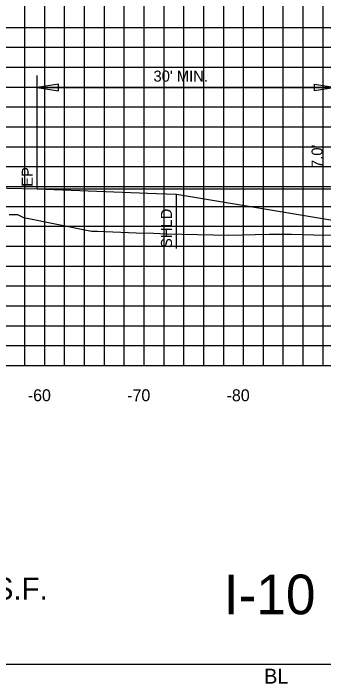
# Model space of a CAD drawing. Extents: x 2193008 to 2198143, y 1236112 to 1237864.
# Drawn here: x 2195791.6 to 2195822.8, y 1237226.1 to 1237293.5 of the extents above; entities that cross this region are included whole.
import ezdxf

# ---------------------------------------------------------------- set-up
doc = ezdxf.new("R2010")
doc.units = 0
for name, color, linetype in [('3', 7, 'Continuous'), ('60', 7, 'Continuous'), ('Default', 7, 'Continuous'), ('GSDIMS', 7, 'Continuous'), ('Level 1', 7, 'Continuous'), ('Level 33', 7, 'Continuous'), ('Level 55', 7, 'Continuous'), ('Level 61', 7, 'Continuous'), ('LIMT-CSLINE', 7, 'Continuous'), ('M-ROADS', 7, 'Continuous')]:
    doc.layers.add(name, color=color, linetype=linetype)

msp = doc.modelspace()

# ---------------------------------------------------------------- linework, layer by layer
at = {"layer": '3'}
msp.add_line((2195793.957, 1237275.85), (2195793.957, 1237287.257), dxfattribs=at)
at = {"layer": '60'}
for p, q in [((2195734.707, 1237258.106), (2195864.707, 1237258.106)), ((2195794.707, 1237258.046), (2195794.707, 1237258.106)), ((2195804.707, 1237258.046), (2195804.707, 1237258.106)), ((2195814.707, 1237258.046), (2195814.707, 1237258.106))]:
    msp.add_line(p, q, dxfattribs=at)
msp.add_lwpolyline([(2195834.524, 1237270.862), (2195807.957, 1237275.29), (2195805.957, 1237275.37), (2195793.957, 1237275.85), (2195781.957, 1237276.114), (2195769.957, 1237276.378), (2195757.957, 1237276.642), (2195745.957, 1237276.378), (2195735.957, 1237275.978), (2195735.957, 1237275.61), (2195734.707, 1237275.61)], dxfattribs=at)
at = {"layer": 'Default'}
msp.add_line((2195793.957, 1237275.85), (2195793.957, 1237277.85), dxfattribs=at)
at = {"layer": 'GSDIMS'}
for p, q in [((2195823.509, 1237275.85), (2195793.957, 1237275.85)), ((2195807.957, 1237269.876), (2195807.957, 1237275.29))]:
    msp.add_line(p, q, dxfattribs=at)
for points in [[(2195793.957, 1237286.062), (2195796.086, 1237285.715), (2195796.086, 1237286.409)], [(2195823.957, 1237286.062), (2195821.829, 1237285.715), (2195821.829, 1237286.409)]]:
    msp.add_lwpolyline(points, close=True, dxfattribs=at)
at = {"layer": 'Level 1'}
msp.add_line((2195574.707, 1237228.046), (2195874.707, 1237228.046), dxfattribs=at)
at = {"layer": 'Level 61'}
msp.add_line((2195793.957, 1237286.062), (2195823.957, 1237286.062), dxfattribs=at)
at = {"layer": 'M-ROADS'}
for p, q in [((2195792.707, 1237258.106), (2195792.707, 1237318.106)), ((2195794.707, 1237258.106), (2195794.707, 1237318.106)), ((2195796.707, 1237258.106), (2195796.707, 1237318.106)), ((2195798.707, 1237258.106), (2195798.707, 1237318.106)), ((2195800.707, 1237258.106), (2195800.707, 1237318.106)), ((2195802.707, 1237258.106), (2195802.707, 1237318.106)), ((2195804.707, 1237258.106), (2195804.707, 1237318.106)), ((2195806.707, 1237258.106), (2195806.707, 1237318.106)), ((2195808.707, 1237258.106), (2195808.707, 1237318.106)), ((2195810.707, 1237258.106), (2195810.707, 1237318.106)), ((2195812.707, 1237258.106), (2195812.707, 1237318.106)), ((2195814.707, 1237258.106), (2195814.707, 1237318.106)), ((2195816.707, 1237258.106), (2195816.707, 1237318.106)), ((2195818.707, 1237258.106), (2195818.707, 1237318.106)), ((2195820.707, 1237258.106), (2195820.707, 1237318.106)), ((2195822.707, 1237258.106), (2195822.707, 1237318.106)), ((2195734.707, 1237292.106), (2195864.707, 1237292.106)), ((2195734.707, 1237290.106), (2195864.707, 1237290.106)), ((2195734.707, 1237288.106), (2195864.707, 1237288.106)), ((2195734.707, 1237286.106), (2195864.707, 1237286.106)), ((2195734.707, 1237284.106), (2195864.707, 1237284.106)), ((2195734.707, 1237282.106), (2195864.707, 1237282.106)), ((2195734.707, 1237280.106), (2195864.707, 1237280.106)), ((2195734.707, 1237278.106), (2195864.707, 1237278.106)), ((2195734.707, 1237276.106), (2195864.707, 1237276.106)), ((2195734.707, 1237274.106), (2195864.707, 1237274.106)), ((2195734.707, 1237272.106), (2195864.707, 1237272.106)), ((2195734.707, 1237270.106), (2195864.707, 1237270.106)), ((2195734.707, 1237268.106), (2195864.707, 1237268.106)), ((2195734.707, 1237266.106), (2195864.707, 1237266.106)), ((2195734.707, 1237264.106), (2195864.707, 1237264.106)), ((2195734.707, 1237262.106), (2195864.707, 1237262.106)), ((2195734.707, 1237260.106), (2195864.707, 1237260.106)), ((2195734.707, 1237258.106), (2195864.707, 1237258.106))]:
    msp.add_line(p, q, dxfattribs=at)
msp.add_lwpolyline([(2195827.17, 1237271.141), (2195821.769, 1237271.224), (2195819.532, 1237271.275), (2195817.272, 1237271.269), (2195815.862, 1237271.242), (2195813.218, 1237271.192), (2195806.909, 1237271.31), (2195805.658, 1237271.366), (2195803.907, 1237271.428), (2195800.028, 1237271.566), (2195799.885, 1237271.566), (2195799.75, 1237271.566), (2195799.411, 1237271.566), (2195792.593, 1237272.967), (2195791.981, 1237273.266), (2195791.6, 1237273.266), (2195791.136, 1237273.266)], dxfattribs=at)

# ---------------------------------------------------------------- texts
at = {"layer": '60'}
msp.add_text('BL', height=1.5, dxfattribs=at).set_placement((2195816.774, 1237226.103))
at = {"layer": 'Level 33'}
msp.add_text('I-10', height=3.9977, rotation=360, dxfattribs=at).set_placement((2195812.731, 1237233.073))
at = {"layer": 'Level 55'}
for s, height, p in [("30' MIN.", 1.1105, (2195805.644, 1237286.654)), ('REQD. SIGN PANEL AREA = 88.75 S.F.', 2.22092, (2195740.962, 1237234.547))]:
    msp.add_text(s, height=height, dxfattribs=at).set_placement(p)
for s, p in [("7.0'", (2195822.659, 1237277.965)), ('EP', (2195793.505, 1237276.081)), ('SHLD', (2195807.505, 1237269.911))]:
    msp.add_text(s, height=1.1105, rotation=90, dxfattribs=at).set_placement(p)
at = {"layer": 'LIMT-CSLINE'}
for s, p in [('-60', (2195793.003, 1237254.506)), ('-70', (2195803.003, 1237254.506)), ('-80', (2195813.003, 1237254.506))]:
    msp.add_text(s, height=1.2, dxfattribs=at).set_placement(p)

doc.saveas('drawing.dxf')
